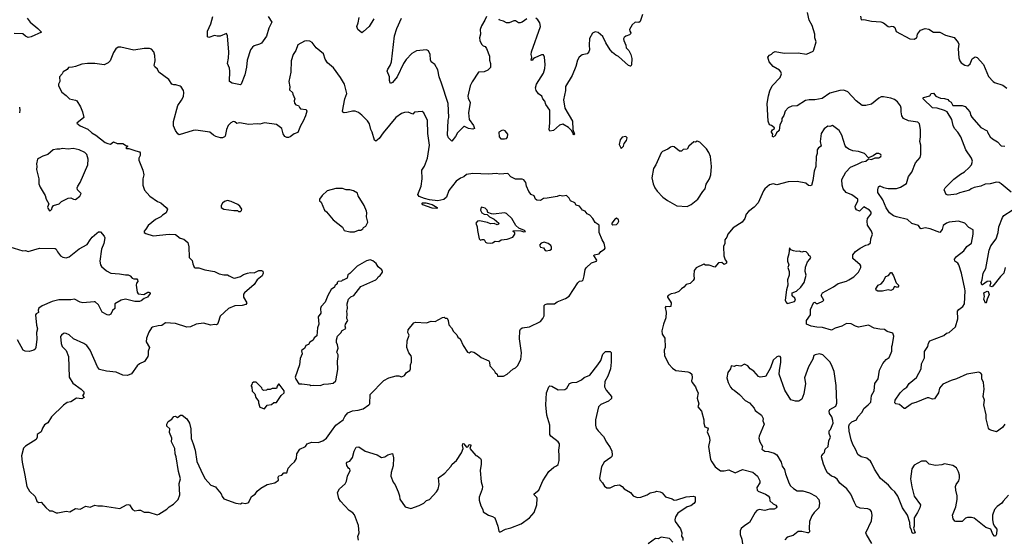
# Model space of a CAD drawing. Extents: x 2056909 to 2160450, y 827444 to 1016825.
# Tile 263 of 501: x 2100443 to 2111069, y 937414 to 943020. Entities that reach past the tile are written whole.
import ezdxf

# ---------------------------------------------------------------- set-up
doc = ezdxf.new("R2010")
doc.units = 0

msp = doc.modelspace()

# ---------------------------------------------------------------- linework, layer by layer
at = {"layer": '0CON10XD'}
for points in [[(2111074, 938655), (2111049, 938621), (2110985, 938574), (2110925, 938591), (2110909, 938599), (2110899, 938615), (2110874, 938715), (2110873, 938757), (2110850, 938865), (2110857, 938915), (2110841, 938955), (2110853, 939035), (2110845, 939105), (2110827, 939145), (2110825, 939192), (2110817, 939205), (2110795, 939216), (2110665, 939195), (2110555, 939144), (2110495, 939129), (2110405, 939088), (2110369, 939045), (2110358, 938995), (2110315, 938929), (2110295, 938926), (2110255, 938941), (2110235, 938941), (2110115, 938890), (2110075, 938880), (2110054, 938866), (2109998, 938825), (2109990, 938825), (2109937, 938867), (2109900, 938875), (2109888, 938888), (2109891, 938915), (2109944, 938995), (2109985, 939034), (2110016, 939054), (2110044, 939095), (2110121, 939159), (2110171, 939255), (2110175, 939308), (2110207, 939373), (2110209, 939441), (2110244, 939495), (2110251, 939529), (2110266, 939554), (2110415, 939614), (2110445, 939639), (2110475, 939646), (2110542, 939705), (2110566, 939794), (2110564, 939876), (2110577, 939893), (2110623, 939927), (2110638, 939955), (2110647, 940095), (2110643, 940115), (2110609, 940285), (2110579, 940375), (2110566, 940395), (2110536, 940416), (2110532, 940435), (2110555, 940466), (2110633, 940525), (2110665, 940573), (2110715, 940610), (2110734, 940705), (2110732, 940752), (2110685, 940779), (2110644, 940824), (2110575, 940846), (2110474, 940834), (2110445, 940825), (2110410, 940800), (2110399, 940755), (2110374, 940724), (2110268, 940765), (2110215, 940775), (2110173, 940763), (2110165, 940768), (2110145, 940800), (2110073, 940823), (2110025, 940864), (2109905, 940894), (2109875, 940905), (2109829, 940935), (2109795, 940990), (2109760, 941075), (2109705, 941154), (2109704, 941185), (2109713, 941217), (2109725, 941228), (2109765, 941211), (2109815, 941200), (2109905, 941198), (2109948, 941212), (2110015, 941253), (2110035, 941327), (2110072, 941375), (2110111, 941475), (2110160, 941535), (2110170, 941565), (2110168, 941665), (2110159, 941705), (2110166, 941755), (2110163, 941835), (2110154, 941895), (2110135, 941916), (2110035, 941928), (2109980, 941955), (2109965, 941984), (2109955, 942025), (2109955, 942065), (2109949, 942089), (2109917, 942135), (2109885, 942158), (2109845, 942173), (2109765, 942188), (2109742, 942188), (2109714, 942175), (2109635, 942109), (2109575, 942094), (2109535, 942096), (2109470, 942145), (2109381, 942241), (2109338, 942258), (2109295, 942255), (2109185, 942228), (2109105, 942171), (2109025, 942155), (2108965, 942157), (2108925, 942149), (2108835, 942091), (2108775, 942088), (2108735, 942068), (2108704, 942035), (2108690, 941985), (2108667, 941955), (2108667, 941925), (2108647, 941885), (2108638, 941825), (2108612, 941798), (2108595, 941768), (2108572, 941752), (2108568, 941765), (2108570, 941785), (2108557, 941805), (2108557, 941815), (2108569, 941831), (2108590, 941845), (2108590, 941855), (2108558, 941878), (2108534, 941884), (2108521, 941925), (2108511, 942115), (2108523, 942197), (2108538, 942252), (2108564, 942305), (2108652, 942398), (2108666, 942435), (2108658, 942458), (2108642, 942475), (2108576, 942515), (2108532, 942565), (2108518, 942615), (2108534, 942636), (2108555, 942648), (2108573, 942667), (2108595, 942676), (2108695, 942660), (2108845, 942664), (2108935, 942649), (2109005, 942682), (2109014, 942696), (2109037, 942783), (2109024, 942825), (2109025, 942865), (2108997, 942957), (2108962, 943015), (2108947, 943097)], [(2100524, 943035), (2100556, 942995), (2100640, 942925), (2100678, 942885), (2100565, 942834), (2100535, 942829), (2100505, 942842), (2100475, 942866), (2100385, 942872)], [(2103123, 943055), (2103163, 942995), (2103132, 942928), (2103105, 942842), (2103053, 942767), (2103032, 942755), (2102975, 942739), (2102955, 942724), (2102934, 942695), (2102897, 942585), (2102891, 942509), (2102873, 942425), (2102834, 942326), (2102825, 942318), (2102735, 942334), (2102707, 942355), (2102710, 942465), (2102706, 942496), (2102686, 942546), (2102697, 942605), (2102700, 942670), (2102686, 942846), (2102675, 942872), (2102605, 942844), (2102575, 942843), (2102545, 942851), (2102485, 942829), (2102470, 942835), (2102470, 942895), (2102504, 942975), (2102528, 943055)], [(2104265, 943028), (2104214, 942945), (2104155, 942892), (2104135, 942880), (2104094, 942915), (2104082, 942945), (2104096, 942985), (2104106, 943044)], [(2104994, 942335), (2104970, 942405), (2104955, 942480), (2104925, 942535), (2104884, 942565), (2104876, 942586), (2104874, 942645), (2104855, 942683), (2104835, 942694), (2104725, 942684), (2104675, 942656), (2104615, 942590), (2104585, 942546), (2104516, 942404), (2104465, 942344), (2104445, 942333), (2104440, 942340), (2104434, 942364), (2104435, 942405), (2104409, 942465), (2104416, 942485), (2104442, 942525), (2104457, 942565), (2104489, 942845), (2104512, 942925), (2104563, 943037)], [(2105480, 943055), (2105463, 943015), (2105426, 942955), (2105413, 942915), (2105416, 942865), (2105404, 942824), (2105409, 942795), (2105426, 942755), (2105445, 942737), (2105465, 942730), (2105481, 942711), (2105514, 942625), (2105514, 942585), (2105525, 942548), (2105524, 942506), (2105497, 942475), (2105455, 942456), (2105394, 942455), (2105325, 942349), (2105305, 942305), (2105280, 942195), (2105282, 942175), (2105303, 942125), (2105286, 942015), (2105295, 941945), (2105340, 941880), (2105350, 941845), (2105335, 941839), (2105285, 941847), (2105245, 941869), (2105235, 941869), (2105169, 941801), (2105145, 941760), (2105105, 941710), (2105071, 941745), (2105060, 941775), (2105068, 941935), (2105076, 941965), (2105068, 942115), (2104994, 942335)], [(2105915, 943030), (2105866, 942994), (2105845, 942987), (2105825, 942988), (2105795, 943008), (2105775, 943008), (2105725, 942987), (2105695, 942987), (2105665, 943003), (2105620, 943015), (2105618, 943025)], [(2107163, 943075), (2107138, 943002), (2107125, 942990), (2107085, 942992), (2107052, 942965), (2107023, 942915), (2107026, 942896), (2107038, 942878), (2107035, 942868), (2107025, 942858), (2106985, 942842), (2106965, 942827), (2106961, 942815), (2106964, 942794), (2106986, 942746), (2106990, 942715), (2107016, 942686), (2107037, 942645), (2107050, 942600), (2107046, 942534), (2107040, 942520), (2107035, 942517), (2107015, 942526), (2106905, 942622), (2106875, 942636), (2106840, 942665), (2106814, 942694), (2106769, 942769), (2106737, 942837), (2106685, 942883), (2106652, 942888), (2106624, 942876), (2106594, 942816), (2106589, 942745), (2106594, 942695), (2106585, 942672), (2106568, 942652), (2106515, 942642), (2106481, 942615), (2106463, 942585), (2106445, 942515), (2106405, 942418), (2106335, 942300), (2106333, 942255), (2106312, 942155), (2106326, 942065), (2106408, 941925), (2106414, 941834), (2106432, 941785), (2106425, 941778), (2106415, 941788), (2106401, 941821), (2106366, 941856), (2106305, 941894), (2106267, 941883), (2106205, 941825), (2106165, 941819), (2106156, 941835), (2106166, 941905), (2106164, 942045), (2106120, 942105), (2106111, 942141), (2106090, 942165), (2106077, 942195), (2106042, 942222), (2106017, 942255), (2106010, 942285), (2106019, 942325), (2106096, 942444), (2106110, 942495), (2106113, 942535), (2106108, 942615), (2106095, 942640), (2106075, 942640), (2106002, 942608), (2105983, 942597), (2105975, 942580), (2105964, 942585), (2105970, 942615), (2105964, 942645), (2105967, 942675), (2106064, 942945), (2106056, 942986), (2106035, 943018), (2106015, 943037)], [(2109517, 943057), (2109525, 943020), (2109555, 943022), (2109635, 943004), (2109735, 942998), (2109765, 942986), (2109815, 942947), (2109825, 942944), (2109855, 942952), (2109875, 942948), (2109887, 942935), (2109901, 942891), (2110050, 942815), (2110095, 942811), (2110115, 942819), (2110124, 942826), (2110134, 942865), (2110163, 942907), (2110215, 942924), (2110255, 942919), (2110305, 942885), (2110375, 942885), (2110434, 942854), (2110528, 942828), (2110572, 942775), (2110577, 942755), (2110573, 942705), (2110578, 942608), (2110588, 942575), (2110605, 942556), (2110645, 942528), (2110675, 942522), (2110700, 942545), (2110721, 942599), (2110755, 942618), (2110775, 942612), (2110845, 942537), (2110899, 942409), (2110949, 942355), (2110965, 942344), (2111054, 942314), (2111095, 942283)], [(2101945, 937684), (2102032, 937738), (2102056, 937765), (2102104, 937795), (2102152, 937845), (2102171, 937895), (2102164, 938015), (2102178, 938065), (2102157, 938147), (2102132, 938305), (2102121, 938335), (2102119, 938395), (2102083, 938465), (2102084, 938505), (2102061, 938565), (2102062, 938605), (2102030, 938635), (2102032, 938655), (2102046, 938684), (2102085, 938712), (2102105, 938740), (2102125, 938742), (2102145, 938730), (2102178, 938752), (2102195, 938752), (2102248, 938715), (2102276, 938666), (2102290, 938605), (2102292, 938502), (2102316, 938445), (2102336, 938375), (2102356, 938255), (2102418, 938115), (2102444, 938065), (2102505, 937999), (2102555, 937980), (2102565, 937970), (2102616, 937906), (2102627, 937875), (2102645, 937852), (2102775, 937804), (2102825, 937798), (2102845, 937807), (2102875, 937800), (2102905, 937807), (2102917, 937815), (2102946, 937875), (2102985, 937902), (2103005, 937932), (2103044, 937965), (2103115, 938006), (2103195, 938024), (2103236, 938054), (2103234, 938086), (2103241, 938099), (2103272, 938108), (2103295, 938130), (2103325, 938130), (2103340, 938180), (2103375, 938223), (2103410, 938250), (2103432, 938285), (2103434, 938336), (2103467, 938385), (2103526, 938414), (2103547, 938443), (2103565, 938453), (2103596, 938464), (2103665, 938458), (2103713, 938477), (2103755, 938506), (2103808, 938582), (2103854, 938646), (2103933, 938705), (2103951, 938739), (2103985, 938777), (2104035, 938801), (2104097, 938807), (2104148, 938822), (2104210, 938865), (2104220, 938875), (2104224, 938975), (2104372, 939128), (2104428, 939155), (2104505, 939177), (2104533, 939177), (2104565, 939168), (2104595, 939180), (2104617, 939213), (2104653, 939237), (2104660, 939255), (2104660, 939295), (2104673, 939325), (2104673, 939375), (2104667, 939395), (2104644, 939425), (2104622, 939485), (2104623, 939555), (2104648, 939615), (2104633, 939645), (2104637, 939675), (2104695, 939748), (2104715, 939757), (2104835, 939751), (2104882, 939768), (2104926, 939764), (2105005, 939808), (2105025, 939810), (2105035, 939800), (2105055, 939800), (2105067, 939775), (2105075, 939728), (2105103, 939695), (2105123, 939655), (2105159, 939619), (2105172, 939595), (2105195, 939578), (2105230, 939505), (2105275, 939432), (2105293, 939427), (2105315, 939440), (2105345, 939433), (2105385, 939409), (2105424, 939374), (2105505, 939338), (2105512, 939325), (2105516, 939286), (2105562, 939235), (2105574, 939214), (2105596, 939196), (2105600, 939175), (2105663, 939173), (2105705, 939197), (2105765, 939249), (2105795, 939263), (2105816, 939285), (2105851, 939355), (2105859, 939425), (2105836, 939576), (2105840, 939665), (2105847, 939683), (2105864, 939696), (2105946, 939705), (2106065, 939765), (2106089, 939795), (2106102, 939825), (2106104, 939935), (2106115, 939949), (2106136, 939954), (2106215, 939954), (2106244, 939976), (2106335, 940012), (2106374, 940036), (2106465, 940181), (2106485, 940199), (2106515, 940204), (2106524, 940215), (2106536, 940255), (2106544, 940325), (2106555, 940342), (2106615, 940397), (2106668, 940415), (2106670, 940425), (2106640, 940475), (2106642, 940485), (2106698, 940495), (2106715, 940520), (2106756, 940544), (2106761, 940555), (2106750, 940610), (2106729, 940645), (2106698, 940725), (2106698, 940805), (2106655, 940832), (2106630, 940875), (2106595, 940910), (2106568, 940925), (2106544, 940954), (2106516, 940966), (2106485, 941010), (2106449, 941019), (2106433, 941043), (2106387, 941067), (2106372, 941095), (2106345, 941122), (2106305, 941117), (2106267, 941123), (2106245, 941112), (2106135, 941096), (2106095, 941091), (2106065, 941068), (2106024, 941074), (2106009, 941085), (2105995, 941119), (2105962, 941135), (2105937, 941165), (2105914, 941225), (2105907, 941265), (2105885, 941292), (2105865, 941300), (2105795, 941300), (2105744, 941324), (2105712, 941362), (2105625, 941353), (2105585, 941360), (2105505, 941353), (2105335, 941360), (2105265, 941350), (2105236, 941324), (2105200, 941310), (2105155, 941278), (2105075, 941176), (2105049, 941105), (2105019, 941081), (2104955, 941065), (2104865, 941077), (2104810, 941090), (2104755, 941114), (2104741, 941135), (2104776, 941225), (2104786, 941305), (2104783, 941395), (2104810, 941440), (2104845, 941525), (2104865, 941665), (2104849, 941791), (2104844, 941934), (2104805, 942017), (2104785, 942028), (2104745, 942027), (2104705, 942022), (2104685, 942002), (2104635, 942022), (2104595, 942019), (2104565, 942009), (2104504, 941966), (2104365, 941799), (2104323, 941737), (2104285, 941710), (2104272, 941722), (2104248, 941805), (2104231, 941835), (2104217, 941897), (2104195, 941930), (2104135, 941991), (2104098, 942018), (2104065, 942032), (2104035, 942032), (2103975, 942018), (2103944, 942014), (2103932, 942022), (2103927, 942035), (2103952, 942168), (2103972, 942225), (2103949, 942325), (2103906, 942395), (2103829, 942499), (2103766, 942555), (2103741, 942595), (2103720, 942650), (2103642, 942715), (2103600, 942775), (2103575, 942790), (2103535, 942792), (2103515, 942788), (2103445, 942750), (2103424, 942686), (2103394, 942645), (2103372, 942575), (2103368, 942455), (2103348, 942355), (2103358, 942295), (2103353, 942263), (2103386, 942236), (2103389, 942215), (2103412, 942165), (2103406, 942144), (2103409, 942119), (2103423, 942103), (2103452, 942095), (2103462, 942072), (2103475, 942060), (2103535, 942052), (2103542, 942035), (2103528, 941982), (2103503, 941925), (2103473, 941875), (2103446, 941804), (2103405, 941787), (2103362, 941755), (2103345, 941749), (2103325, 941750), (2103305, 941760), (2103288, 941788), (2103272, 941845), (2103215, 941888), (2103085, 941908), (2103035, 941894), (2103005, 941898), (2102915, 941890), (2102815, 941906), (2102785, 941901), (2102765, 941917), (2102745, 941920), (2102721, 941909), (2102692, 941878), (2102674, 941835), (2102660, 941765), (2102652, 941755), (2102633, 941747), (2102610, 941745), (2102561, 941761), (2102534, 941775), (2102495, 941807), (2102345, 941829), (2102315, 941826), (2102165, 941778), (2102148, 941788), (2102123, 941825), (2102104, 941875), (2102103, 941923), (2102149, 942095), (2102189, 942151), (2102209, 942191), (2102214, 942235), (2102209, 942255), (2102187, 942295), (2102175, 942302), (2102129, 942319), (2102105, 942317), (2102085, 942323), (2102052, 942375), (2101944, 942454), (2101931, 942485), (2101900, 942510), (2101894, 942525), (2101906, 942575), (2101901, 942635), (2101890, 942675), (2101865, 942703), (2101845, 942709), (2101785, 942709), (2101675, 942690), (2101535, 942722), (2101505, 942723), (2101480, 942705), (2101456, 942665), (2101420, 942575), (2101398, 942555), (2101355, 942533), (2101253, 942547), (2101176, 942546), (2101115, 942540), (2101046, 942514), (2101012, 942508), (2100970, 942505), (2100956, 942484), (2100912, 942458), (2100902, 942435), (2100873, 942405), (2100877, 942355), (2100863, 942325), (2100862, 942305), (2100897, 942237), (2100945, 942203), (2100980, 942165), (2101045, 942152), (2101058, 942145), (2101099, 942079), (2101122, 942025), (2101134, 941966), (2101060, 941905), (2101094, 941874), (2101180, 941840), (2101220, 941800), (2101266, 941776), (2101366, 941696), (2101393, 941683), (2101422, 941678), (2101455, 941702), (2101496, 941686), (2101556, 941686), (2101595, 941660), (2101608, 941658), (2101608, 941652), (2101590, 941635), (2101595, 941630), (2101622, 941632), (2101695, 941604), (2101736, 941595), (2101743, 941585), (2101742, 941555), (2101727, 941525), (2101727, 941505), (2101773, 941395), (2101781, 941345), (2101771, 941305), (2101773, 941235), (2101782, 941202), (2101791, 941181), (2101846, 941116), (2101929, 941059), (2101966, 941045), (2102024, 940994), (2102037, 940975), (2102022, 940935), (2101985, 940913), (2101967, 940895), (2101907, 940863), (2101829, 940801), (2101805, 940760), (2101785, 940740), (2101788, 940725), (2101804, 940714), (2101885, 940688), (2102055, 940708), (2102125, 940702), (2102175, 940662), (2102215, 940653), (2102257, 940617), (2102270, 940570), (2102273, 940455), (2102305, 940422), (2102310, 940385), (2102325, 940351), (2102335, 940344), (2102375, 940343), (2102442, 940322), (2102545, 940304), (2102595, 940278), (2102646, 940266), (2102685, 940268), (2102705, 940258), (2102745, 940236), (2102765, 940232), (2102825, 940248), (2102859, 940271), (2102903, 940287), (2102935, 940292), (2102975, 940289), (2103025, 940314), (2103054, 940314), (2103067, 940307), (2103071, 940285), (2103061, 940255), (2103007, 940215), (2102972, 940165), (2102870, 940075), (2102860, 940060), (2102860, 940025), (2102894, 939965), (2102885, 939947), (2102845, 939936), (2102765, 939932), (2102695, 939906), (2102605, 939822), (2102586, 939755), (2102576, 939734), (2102565, 939728), (2102545, 939733), (2102504, 939726), (2102425, 939746), (2102346, 939736), (2102285, 939706), (2102247, 939703), (2102125, 939741), (2102015, 939751), (2101978, 939722), (2101938, 939718), (2101875, 939704), (2101864, 939695), (2101835, 939648), (2101810, 939585), (2101809, 939545), (2101843, 939485), (2101828, 939445), (2101831, 939405), (2101826, 939385), (2101789, 939331), (2101735, 939306), (2101711, 939285), (2101649, 939201), (2101607, 939183), (2101556, 939184), (2101485, 939219), (2101378, 939228), (2101305, 939246), (2101281, 939275), (2101204, 939455), (2101166, 939506), (2101135, 939527), (2101025, 939577), (2100975, 939620), (2100945, 939636), (2100925, 939640), (2100915, 939636), (2100893, 939617), (2100885, 939602), (2100889, 939525), (2100902, 939495)], [(2111145, 941161), (2111035, 941251), (2111015, 941262), (2110985, 941267), (2110915, 941250), (2110863, 941247), (2110815, 941223), (2110745, 941210), (2110713, 941197), (2110695, 941182), (2110585, 941151), (2110555, 941137), (2110465, 941127), (2110442, 941135), (2110422, 941185), (2110432, 941205), (2110525, 941298), (2110595, 941355), (2110640, 941380), (2110688, 941422), (2110714, 941456), (2110727, 941493), (2110717, 941525), (2110653, 941615), (2110600, 941755), (2110569, 941805), (2110532, 941845), (2110518, 941878), (2110502, 941942), (2110452, 942025), (2110425, 942041), (2110344, 942064), (2110295, 942068), (2110193, 942165), (2110190, 942175), (2110198, 942182), (2110265, 942200), (2110280, 942225), (2110305, 942228), (2110330, 942195), (2110380, 942175), (2110425, 942170), (2110458, 942158), (2110470, 942145), (2110495, 942132), (2110515, 942093), (2110615, 942094), (2110646, 942085), (2110699, 942025), (2110709, 941985), (2110720, 941970), (2110816, 941856), (2110885, 941820), (2110887, 941805), (2110916, 941756), (2110943, 941733), (2110995, 941704), (2111035, 941660), (2111076, 941656)], [(2100442, 942075), (2100443, 942045), (2100442, 942015)], [(2105675, 941734), (2105695, 941739), (2105709, 941751), (2105710, 941785), (2105682, 941822), (2105665, 941829), (2105645, 941826), (2105614, 941805), (2105618, 941755), (2105635, 941734), (2105675, 941734)], [(2111115, 937891), (2111056, 937825), (2111041, 937805), (2110993, 937767), (2110964, 937736), (2110943, 937675), (2110941, 937625), (2110948, 937585), (2110960, 937560), (2110987, 937525), (2110985, 937470), (2110975, 937448), (2110965, 937447), (2110945, 937468), (2110924, 937524), (2110870, 937540), (2110745, 937641), (2110715, 937650), (2110672, 937648), (2110649, 937641), (2110615, 937607), (2110546, 937606), (2110535, 937611), (2110516, 937635), (2110511, 937675), (2110546, 937766), (2110562, 937845), (2110561, 937885), (2110546, 937945), (2110544, 937985), (2110549, 938005), (2110579, 938045), (2110586, 938075), (2110587, 938105), (2110574, 938144), (2110552, 938185), (2110515, 938212), (2110425, 938228), (2110395, 938218), (2110325, 938210), (2110260, 938225), (2110245, 938238), (2110225, 938257), (2110175, 938257), (2110095, 938214), (2110072, 938175), (2110058, 938065), (2110072, 937982), (2110098, 937878), (2110163, 937785), (2110157, 937755), (2110134, 937705), (2110096, 937645), (2110096, 937555), (2110088, 937535), (2110107, 937485), (2110085, 937478), (2110074, 937484), (2110067, 937517), (2110055, 937540), (2110049, 937595), (2110024, 937675), (2109969, 937755), (2109919, 937879), (2109888, 937925), (2109854, 937954), (2109820, 938000), (2109732, 938072), (2109670, 938170), (2109635, 938240), (2109625, 938256), (2109585, 938290), (2109523, 938303), (2109488, 938328), (2109465, 938388), (2109435, 938437), (2109415, 938486), (2109395, 938582), (2109391, 938635), (2109399, 938655), (2109425, 938682), (2109475, 938705), (2109489, 938735), (2109534, 938785), (2109552, 938825), (2109601, 938865), (2109627, 938895), (2109636, 938965), (2109663, 939015), (2109671, 939095), (2109709, 939145), (2109721, 939239), (2109760, 939310), (2109794, 939355), (2109826, 939375), (2109850, 939425), (2109856, 939445), (2109854, 939494), (2109864, 939515), (2109876, 939605), (2109865, 939637), (2109806, 939656), (2109775, 939679), (2109725, 939680), (2109665, 939693), (2109605, 939724), (2109495, 939704), (2109465, 939712), (2109415, 939738), (2109365, 939741), (2109315, 939714), (2109245, 939692), (2109205, 939669), (2109108, 939698), (2109045, 939702), (2108985, 939715), (2108934, 939734), (2108936, 939774), (2108976, 939835), (2108978, 939895), (2109010, 939965), (2109025, 939972), (2109039, 939959), (2109055, 939960), (2109111, 939985), (2109120, 939995), (2109093, 940045), (2109106, 940074), (2109225, 940137), (2109275, 940174), (2109365, 940201), (2109390, 940215), (2109446, 940245), (2109494, 940295), (2109522, 940345), (2109522, 940365), (2109515, 940377), (2109434, 940444), (2109433, 940485), (2109465, 940519), (2109515, 940556), (2109575, 940586), (2109605, 940594), (2109625, 940612), (2109629, 940655), (2109646, 940705), (2109637, 940737), (2109594, 940805), (2109589, 940845), (2109593, 940875), (2109632, 940925), (2109633, 940945), (2109614, 940965), (2109555, 941001), (2109505, 940956), (2109475, 940969), (2109464, 940985), (2109461, 941005), (2109488, 941065), (2109490, 941085), (2109425, 941131), (2109364, 941154), (2109330, 941195), (2109318, 941235), (2109316, 941295), (2109358, 941375), (2109411, 941429), (2109485, 941461), (2109535, 941487), (2109575, 941493), (2109605, 941520), (2109635, 941512), (2109675, 941528), (2109715, 941528), (2109738, 941545), (2109742, 941555), (2109736, 941566), (2109716, 941576), (2109690, 941575), (2109655, 941550), (2109605, 941530), (2109560, 941575), (2109495, 941599), (2109435, 941604), (2109392, 941622), (2109365, 941640), (2109350, 941660), (2109314, 941774), (2109287, 941825), (2109215, 941878), (2109185, 941868), (2109165, 941870), (2109125, 941843), (2109094, 941794), (2109082, 941705), (2109092, 941655), (2109065, 941638), (2109051, 941615), (2109050, 941575), (2109040, 941545), (2109034, 941435), (2109016, 941385), (2109004, 941285), (2108988, 941232), (2108975, 941227), (2108955, 941233), (2108926, 941256), (2108835, 941276), (2108735, 941271), (2108615, 941239), (2108575, 941251), (2108535, 941238), (2108485, 941194), (2108471, 941175), (2108414, 941046), (2108371, 940999), (2108308, 940952), (2108285, 940922), (2108268, 940875), (2108241, 940835), (2108144, 940776), (2108086, 940705), (2108076, 940674), (2108053, 940645), (2108053, 940607), (2108038, 940575), (2108044, 940474), (2108058, 940428), (2108072, 940412), (2108070, 940395), (2108045, 940380), (2108022, 940402), (2107985, 940398), (2107945, 940350), (2107885, 940373), (2107845, 940372), (2107825, 940382), (2107745, 940343), (2107722, 940315), (2107718, 940265), (2107722, 940225), (2107712, 940205), (2107680, 940175), (2107635, 940162), (2107612, 940135), (2107585, 940118), (2107555, 940088), (2107515, 940068), (2107475, 940062), (2107443, 940045), (2107434, 940035), (2107436, 940025), (2107462, 939982), (2107474, 939965), (2107470, 939925), (2107455, 939921), (2107415, 939926), (2107409, 939915), (2107419, 939865), (2107416, 939805), (2107390, 939735), (2107374, 939665), (2107378, 939628), (2107406, 939585), (2107408, 939485), (2107400, 939455), (2107403, 939395), (2107447, 939305), (2107490, 939260), (2107526, 939236), (2107655, 939220), (2107674, 939214), (2107697, 939195), (2107700, 939155), (2107692, 939125), (2107701, 939105), (2107738, 939058), (2107750, 939020), (2107766, 938995), (2107756, 938936), (2107772, 938875), (2107762, 938845), (2107800, 938795), (2107827, 938705), (2107827, 938667), (2107838, 938628), (2107866, 938616), (2107873, 938605), (2107862, 938572), (2107884, 938525), (2107890, 938485), (2107876, 938415), (2107898, 938275), (2107911, 938251)], [(2106935, 941630), (2106958, 941655), (2106968, 941685), (2106993, 941715), (2106998, 941745), (2106985, 941760), (2106946, 941754), (2106922, 941725), (2106913, 941675), (2106935, 941630)], [(2100765, 940958), (2100775, 940960), (2100790, 940975), (2100792, 940995), (2100806, 941014), (2100868, 941035), (2100895, 941057), (2100965, 941093), (2100995, 941100), (2101025, 941084), (2101045, 941081), (2101093, 941117), (2101106, 941145), (2101067, 941185), (2101064, 941205), (2101070, 941225), (2101096, 941265), (2101179, 941455), (2101182, 941515), (2101166, 941566), (2101147, 941587), (2101086, 941616), (2101019, 941629), (2100966, 941624), (2100905, 941632), (2100875, 941622), (2100845, 941625), (2100804, 941616), (2100746, 941564), (2100693, 941547), (2100645, 941523), (2100636, 941514), (2100624, 941465), (2100628, 941435), (2100624, 941405), (2100651, 941305), (2100650, 941250), (2100664, 941215), (2100716, 941125), (2100728, 941085), (2100757, 941035), (2100744, 940996), (2100747, 940985), (2100765, 940958)], [(2107645, 941004), (2107688, 941025), (2107763, 941085), (2107815, 941168), (2107841, 941195), (2107851, 941245), (2107887, 941303), (2107902, 941345), (2107909, 941435), (2107898, 941545), (2107879, 941589), (2107856, 941626), (2107785, 941698), (2107755, 941708), (2107735, 941700), (2107718, 941702), (2107663, 941655), (2107645, 941623), (2107605, 941618), (2107585, 941601), (2107565, 941602), (2107505, 941647), (2107485, 941651), (2107468, 941645), (2107438, 941622), (2107382, 941598), (2107365, 941583), (2107309, 941455), (2107284, 941415), (2107264, 941315), (2107278, 941248), (2107296, 941205), (2107321, 941171), (2107385, 941106), (2107435, 941068), (2107535, 941011), (2107645, 941004)], [(2104005, 940730), (2104055, 940732), (2104101, 940749), (2104125, 940751), (2104146, 940764), (2104155, 940778), (2104179, 940791), (2104200, 940835), (2104187, 940895), (2104191, 940935), (2104186, 940955), (2104159, 941015), (2104095, 941120), (2104087, 941147), (2104045, 941175), (2104005, 941186), (2103965, 941184), (2103925, 941200), (2103855, 941198), (2103762, 941175), (2103707, 941123), (2103680, 941085), (2103680, 941065), (2103695, 941050), (2103732, 940965), (2103755, 940948), (2103825, 940860), (2103925, 940781), (2103946, 940745), (2104005, 940730)], [(2102825, 940950), (2102838, 940962), (2102840, 940975), (2102819, 941009), (2102796, 941026), (2102725, 941058), (2102685, 941068), (2102655, 941058), (2102631, 941039), (2102618, 941015), (2102618, 940995), (2102645, 940977), (2102755, 940960), (2102792, 940962), (2102805, 940952), (2102825, 940950)], [(2104945, 940983), (2104895, 940987), (2104795, 941022), (2104782, 941038), (2104790, 941045), (2104825, 941046), (2104895, 941026), (2104949, 940995), (2104950, 940985), (2104945, 940983)], [(2105525, 940608), (2105545, 940612), (2105575, 940632), (2105613, 940627), (2105640, 940645), (2105705, 940652), (2105765, 940674), (2105788, 940705), (2105785, 940720), (2105770, 940735), (2105774, 940746), (2105851, 940741), (2105885, 940730), (2105900, 940735), (2105892, 940745), (2105831, 940771), (2105798, 940798), (2105756, 940875), (2105695, 940929), (2105675, 940936), (2105555, 940921), (2105534, 940924), (2105495, 940940), (2105488, 940965), (2105468, 940985), (2105425, 940997), (2105417, 940965), (2105429, 940935), (2105455, 940922), (2105489, 940919), (2105515, 940894), (2105565, 940869), (2105613, 940825), (2105612, 940815), (2105595, 940806), (2105565, 940823), (2105525, 940818), (2105492, 940832), (2105405, 940849), (2105382, 940845), (2105364, 940825), (2105380, 940785), (2105382, 940745), (2105400, 940655), (2105415, 940642), (2105435, 940650), (2105455, 940648), (2105470, 940620), (2105483, 940613), (2105525, 940608)], [(2106845, 940808), (2106885, 940812), (2106900, 940825), (2106908, 940845), (2106905, 940860), (2106885, 940878), (2106870, 940870), (2106832, 940825), (2106832, 940815), (2106845, 940808)], [(2111078, 940345), (2111064, 940285), (2111029, 940251), (2110944, 940145), (2110935, 940138), (2110918, 940145), (2110916, 940155), (2110928, 940185), (2110918, 940198), (2110886, 940194), (2110835, 940158), (2110825, 940160), (2110819, 940185), (2110831, 940215), (2110842, 940285), (2110870, 940335), (2110906, 940535), (2110925, 940579), (2110980, 940655), (2111002, 940725), (2111009, 940785), (2111048, 940885), (2111065, 940907), (2111155, 940964)], [(2100335, 940570), (2100475, 940527), (2100505, 940530), (2100535, 940521), (2100655, 940554), (2100825, 940550), (2100837, 940545), (2100850, 940515), (2100883, 940473), (2100908, 940458), (2100945, 940452), (2100977, 940463), (2101085, 940549), (2101170, 940595), (2101204, 940646), (2101226, 940674), (2101275, 940718), (2101295, 940730), (2101315, 940733), (2101354, 940684), (2101360, 940665), (2101351, 940605), (2101324, 940545), (2101306, 940414), (2101314, 940375), (2101325, 940357), (2101381, 940311), (2101425, 940284), (2101520, 940280), (2101585, 940266), (2101615, 940269), (2101635, 940257), (2101655, 940230), (2101675, 940223), (2101708, 940225), (2101716, 940215), (2101717, 940195), (2101703, 940177), (2101700, 940155), (2101711, 940081), (2101722, 940062), (2101783, 940057), (2101825, 940080), (2101835, 940082), (2101852, 940075), (2101852, 940065), (2101823, 940025), (2101785, 940014), (2101755, 939987), (2101735, 939979), (2101685, 939979), (2101585, 940004), (2101537, 939993), (2101470, 939955), (2101468, 939905), (2101445, 939882), (2101425, 939842), (2101405, 939833), (2101386, 939836), (2101334, 939864), (2101294, 939945), (2101257, 939975), (2101245, 939978), (2101125, 939966), (2101095, 939974), (2101035, 940004), (2100995, 939997), (2100865, 939999), (2100795, 939981), (2100685, 939934), (2100651, 939909), (2100644, 939886), (2100645, 939860), (2100622, 939848), (2100614, 939836), (2100624, 939725), (2100636, 939685), (2100624, 939645), (2100629, 939575), (2100617, 939483), (2100609, 939465), (2100596, 939455), (2100545, 939441), (2100503, 939443), (2100480, 939455), (2100418, 939565)], [(2106125, 940527), (2106165, 940533), (2106182, 940545), (2106183, 940565), (2106174, 940585), (2106145, 940604), (2106105, 940620), (2106072, 940608), (2106053, 940587), (2106062, 940565), (2106095, 940558), (2106115, 940531), (2106125, 940527)], [(2108725, 939960), (2108755, 939964), (2108805, 939981), (2108816, 939995), (2108810, 940015), (2108780, 940040), (2108780, 940075), (2108825, 940091), (2108874, 940135), (2108910, 940185), (2108931, 940265), (2108920, 940305), (2108925, 940350), (2108944, 940406), (2108972, 940435), (2108980, 940455), (2108975, 940470), (2108960, 940475), (2108952, 940495), (2108930, 940515), (2108905, 940520), (2108885, 940512), (2108855, 940523), (2108825, 940520), (2108795, 940527), (2108767, 940537), (2108752, 940558), (2108743, 940495), (2108728, 940445), (2108729, 940415), (2108744, 940375), (2108734, 940345), (2108746, 940305), (2108746, 940265), (2108731, 940215), (2108734, 940155), (2108718, 940105), (2108704, 939995), (2108710, 939975), (2108725, 939960)], [(2103585, 939072), (2103615, 939078), (2103685, 939074), (2103725, 939089), (2103775, 939090), (2103825, 939100), (2103856, 939125), (2103876, 939245), (2103872, 939335), (2103880, 939385), (2103879, 939405), (2103864, 939435), (2103879, 939475), (2103874, 939514), (2103863, 939537), (2103862, 939565), (2103874, 939606), (2103909, 939641), (2103922, 939668), (2103962, 939688), (2103957, 939715), (2103960, 939735), (2103984, 939775), (2103973, 939795), (2103978, 939845), (2103974, 939875), (2103980, 939905), (2103978, 939955), (2103990, 940005), (2104015, 940030), (2104050, 940045), (2104125, 940140), (2104285, 940212), (2104305, 940230), (2104310, 940245), (2104335, 940260), (2104358, 940295), (2104360, 940305), (2104353, 940323), (2104312, 940355), (2104289, 940389), (2104255, 940420), (2104225, 940430), (2104185, 940418), (2104085, 940360), (2104007, 940283), (2103983, 940267), (2103977, 940233), (2103935, 940210), (2103925, 940210), (2103915, 940200), (2103880, 940195), (2103870, 940185), (2103868, 940172), (2103845, 940150), (2103840, 940135), (2103805, 940110), (2103768, 940045), (2103738, 939972), (2103698, 939925), (2103690, 939905), (2103692, 939855), (2103664, 939815), (2103673, 939735), (2103657, 939695), (2103651, 939609), (2103622, 939588), (2103609, 939561), (2103575, 939542), (2103560, 939515), (2103530, 939505), (2103516, 939474), (2103488, 939455), (2103484, 939446), (2103490, 939415), (2103469, 939365), (2103462, 939298), (2103416, 939165), (2103422, 939142), (2103455, 939090), (2103488, 939092), (2103575, 939080), (2103585, 939072)], [(2109755, 940092), (2109705, 940093), (2109685, 940102), (2109682, 940115), (2109707, 940155), (2109739, 940171), (2109762, 940195), (2109790, 940250), (2109818, 940262), (2109845, 940292), (2109852, 940292), (2109873, 940255), (2109902, 940182), (2109928, 940155), (2109926, 940145), (2109915, 940131), (2109885, 940143), (2109865, 940110), (2109845, 940100), (2109815, 940107), (2109755, 940092)], [(2110865, 939963), (2110848, 940005), (2110854, 940035), (2110848, 940072), (2110885, 940090), (2110896, 940086), (2110906, 940055), (2110884, 940006), (2110875, 939964), (2110865, 939963)], [(2100902, 939495), (2100945, 939451), (2100971, 939385), (2100976, 939165), (2101015, 939099), (2101105, 939034), (2101134, 939005), (2101136, 938985), (2101122, 938965), (2101137, 938945), (2101115, 938928), (2101055, 938938), (2100995, 938899), (2100955, 938890), (2100915, 938860), (2100785, 938737), (2100745, 938670), (2100711, 938649), (2100690, 938615), (2100675, 938572), (2100630, 938545), (2100633, 938515), (2100620, 938490), (2100505, 938420), (2100485, 938397), (2100461, 938315), (2100469, 938245), (2100497, 938107), (2100521, 937985), (2100550, 937935), (2100610, 937875), (2100629, 937825), (2100645, 937813), (2100675, 937814), (2100725, 937757), (2100765, 937723), (2100795, 937721), (2100835, 937701), (2100855, 937699), (2100945, 937719), (2100985, 937711), (2101045, 937747), (2101095, 937739), (2101155, 937772), (2101205, 937762), (2101255, 937784), (2101285, 937776), (2101335, 937774), (2101524, 937746), (2101595, 937787), (2101615, 937790), (2101628, 937785), (2101662, 937735), (2101685, 937720), (2101725, 937730), (2101745, 937729), (2101785, 937708), (2101835, 937706), (2101925, 937679), (2101945, 937684)], [(2104416, 938324), (2104465, 938340), (2104470, 938325), (2104476, 938295), (2104472, 938208), (2104452, 938135), (2104450, 938095), (2104472, 938032), (2104495, 938003), (2104529, 937925), (2104542, 937885), (2104546, 937846), (2104602, 937765), (2104665, 937748), (2104755, 937779), (2104804, 937806), (2104835, 937834), (2104867, 937843), (2104943, 937925), (2104960, 937955), (2104971, 938005), (2104964, 938076), (2105032, 938128), (2105095, 938198), (2105112, 938225), (2105158, 938265), (2105211, 938349), (2105229, 938395), (2105222, 938425), (2105225, 938447), (2105238, 938445), (2105265, 938410), (2105278, 938412), (2105294, 938436), (2105310, 938435), (2105312, 938425), (2105300, 938395), (2105365, 938320), (2105380, 938315), (2105416, 938286), (2105422, 938272), (2105423, 938225), (2105414, 938155), (2105423, 938035), (2105438, 937985), (2105433, 937955), (2105401, 937869), (2105400, 937835), (2105420, 937775), (2105442, 937735), (2105445, 937710), (2105502, 937675), (2105545, 937661), (2105569, 937645), (2105602, 937555), (2105613, 937503), (2105625, 937490), (2105685, 937522), (2105745, 937538), (2105855, 937582), (2105944, 937646), (2105996, 937704), (2106024, 937785), (2106026, 937855), (2106024, 937865), (2105996, 937895), (2105997, 937905), (2106044, 937945), (2106090, 938045), (2106154, 938146), (2106206, 938194), (2106235, 938207), (2106255, 938223), (2106264, 938265), (2106265, 938315), (2106261, 938375), (2106270, 938425), (2106268, 938445), (2106255, 938466), (2106176, 938526), (2106166, 938545), (2106164, 938646), (2106131, 938755), (2106120, 938865), (2106127, 938995), (2106155, 939060), (2106165, 939070), (2106185, 939068), (2106255, 939028), (2106325, 939032), (2106348, 939045), (2106376, 939094), (2106405, 939107), (2106455, 939108), (2106505, 939133), (2106535, 939160), (2106595, 939184), (2106684, 939296), (2106716, 939345), (2106735, 939412), (2106765, 939440), (2106815, 939440), (2106825, 939430), (2106826, 939325), (2106819, 939255), (2106789, 939175), (2106758, 939115), (2106755, 939060), (2106774, 939024), (2106830, 938955), (2106830, 938935), (2106797, 938905), (2106715, 938869), (2106691, 938845), (2106658, 938705), (2106658, 938645), (2106666, 938615), (2106685, 938583), (2106745, 938523), (2106775, 938462), (2106816, 938405), (2106833, 938365), (2106838, 938325), (2106834, 938306), (2106824, 938296), (2106751, 938245), (2106721, 938195), (2106701, 938075), (2106705, 938057), (2106734, 938025), (2106755, 937987), (2106780, 937970), (2106815, 937969), (2106865, 937994), (2106915, 938003), (2106944, 937984), (2106965, 937960), (2107035, 937920), (2107065, 937883), (2107107, 937867), (2107145, 937868), (2107215, 937893), (2107246, 937914), (2107300, 937925), (2107315, 937933), (2107356, 937926), (2107378, 937915), (2107412, 937872), (2107485, 937850), (2107505, 937836), (2107535, 937839), (2107635, 937874), (2107715, 937879), (2107734, 937874), (2107732, 937818), (2107720, 937800), (2107685, 937777), (2107645, 937766), (2107546, 937695), (2107521, 937655), (2107514, 937625), (2107516, 937605), (2107575, 937528), (2107590, 937485), (2107587, 937447), (2107600, 937425), (2107598, 937402)], [(2109638, 937368), (2109581, 937465), (2109576, 937485), (2109636, 937614), (2109642, 937675), (2109636, 937715), (2109622, 937732), (2109595, 937744), (2109515, 937749), (2109475, 937770), (2109451, 937811), (2109412, 937902), (2109370, 937960), (2109295, 938021), (2109264, 938064), (2109235, 938084), (2109205, 938094), (2109162, 938132), (2109145, 938158), (2109118, 938225), (2109096, 938305), (2109100, 938320), (2109115, 938336), (2109128, 938352), (2109136, 938385), (2109170, 938415), (2109177, 938475), (2109192, 938515), (2109180, 938555), (2109180, 938585), (2109192, 938598), (2109221, 938669), (2109220, 938695), (2109208, 938735), (2109183, 938773), (2109178, 938795), (2109188, 938815), (2109250, 938850), (2109262, 938882), (2109256, 939075), (2109232, 939225), (2109205, 939296), (2109185, 939329), (2109110, 939405), (2109075, 939417), (2109028, 939405), (2109015, 939396), (2109002, 939358), (2108957, 939275), (2108913, 939155), (2108925, 939095), (2108905, 938985), (2108883, 938927), (2108850, 938905), (2108815, 938904), (2108765, 938918), (2108702, 939025), (2108641, 939195), (2108643, 939237), (2108659, 939325), (2108658, 939375), (2108650, 939385), (2108635, 939390), (2108615, 939382), (2108575, 939348), (2108546, 939264), (2108497, 939175), (2108485, 939169), (2108435, 939163), (2108415, 939172), (2108365, 939228), (2108325, 939252), (2108303, 939285), (2108265, 939303), (2108225, 939282), (2108175, 939288), (2108155, 939278), (2108120, 939285), (2108113, 939255), (2108084, 939215), (2108076, 939155), (2108088, 939105), (2108115, 939054), (2108131, 939035), (2108155, 939022), (2108210, 938975), (2108272, 938912), (2108318, 938885), (2108368, 938828), (2108380, 938805), (2108448, 938755), (2108466, 938716), (2108464, 938694), (2108478, 938655), (2108424, 938526), (2108420, 938505), (2108430, 938465), (2108460, 938415), (2108453, 938385), (2108486, 938366), (2108525, 938362), (2108585, 938345), (2108614, 938324), (2108661, 938245), (2108672, 938205), (2108697, 938167), (2108709, 938119), (2108749, 938015), (2108763, 937993), (2108795, 937961), (2108835, 937939), (2108895, 937938), (2108966, 937916), (2109035, 937880), (2109069, 937845), (2109076, 937806), (2109068, 937755), (2109016, 937704), (2108991, 937669), (2108967, 937605), (2108962, 937535), (2108966, 937495), (2108955, 937484), (2108945, 937485), (2108885, 937500), (2108843, 937497), (2108792, 937455), (2108725, 937436), (2108701, 937409)], [(2103085, 938822), (2103115, 938860), (2103162, 938868), (2103185, 938890), (2103215, 938890), (2103266, 938965), (2103296, 938994), (2103297, 939015), (2103245, 939088), (2103235, 939088), (2103222, 939068), (2103215, 939040), (2103168, 939042), (2103145, 939030), (2103115, 939030), (2103107, 939023), (2103075, 939020), (2103060, 939035), (2103055, 939050), (2102995, 939110), (2102965, 939110), (2102952, 939098), (2102950, 939085), (2102940, 939075), (2102940, 939065), (2102950, 939055), (2102953, 939013), (2102980, 938985), (2102990, 938945), (2103020, 938905), (2103020, 938885), (2103035, 938840), (2103085, 938822)], [(2104101, 937405), (2104093, 937443), (2104105, 937485), (2104098, 937565), (2104057, 937677), (2104039, 937699), (2103999, 937725), (2103904, 937825), (2103886, 937855), (2103871, 937919), (2103895, 937958), (2103955, 938012), (2103970, 938040), (2103981, 938095), (2104008, 938155), (2104005, 938170), (2103991, 938181), (2103975, 938210), (2103970, 938235), (2103975, 938247), (2104005, 938258), (2104033, 938297), (2104052, 938365), (2104075, 938408), (2104102, 938412), (2104170, 938365), (2104300, 938325), (2104347, 938297), (2104385, 938304), (2104416, 938324)], [(2107911, 938251), (2107947, 938197), (2108005, 938154), (2108045, 938152), (2108095, 938164), (2108165, 938133), (2108245, 938166), (2108355, 938139), (2108406, 938095), (2108431, 938045), (2108430, 938025), (2108398, 937975), (2108402, 937945), (2108414, 937934), (2108493, 937903), (2108521, 937885), (2108534, 937865), (2108538, 937828), (2108575, 937796), (2108604, 937784), (2108613, 937765), (2108612, 937755), (2108585, 937741), (2108535, 937739), (2108485, 937726), (2108425, 937736), (2108400, 937725), (2108382, 937705), (2108318, 937595), (2108268, 937565), (2108229, 937531), (2108218, 937505), (2108218, 937465), (2108236, 937415), (2108242, 937365)], [(2107493, 937385), (2107455, 937424), (2107365, 937436), (2107335, 937420), (2107305, 937424), (2107227, 937365)]]:
    msp.add_lwpolyline(points, dxfattribs=at)

doc.saveas('drawing.dxf')
